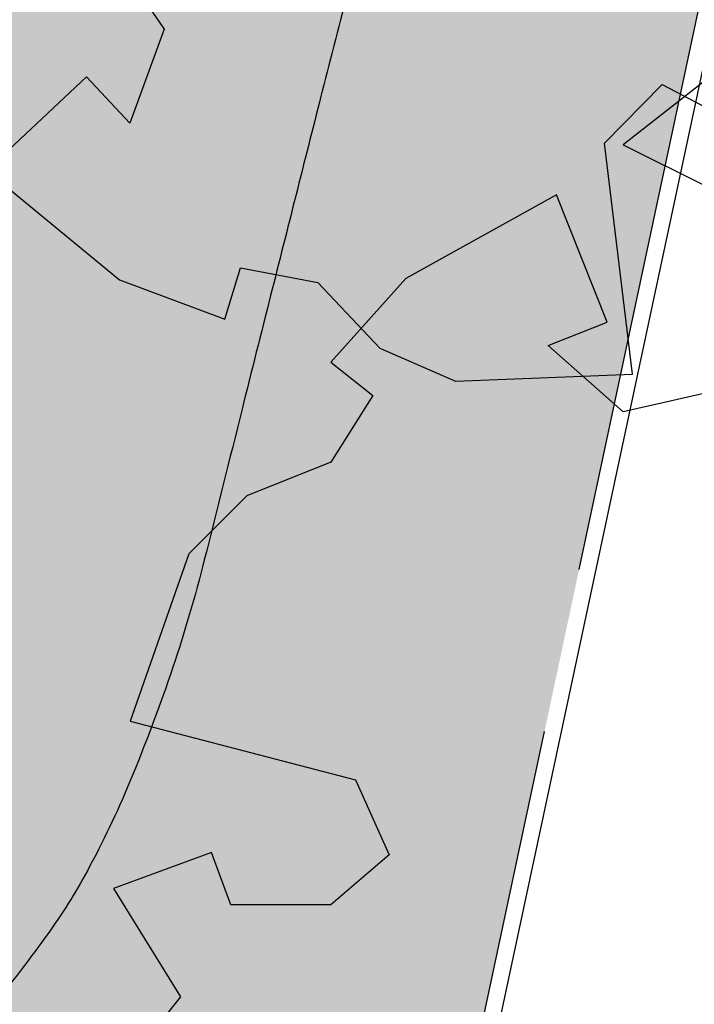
# Model space of a CAD drawing. Header units: metres. Extents: x 174282 to 175177, y 462028 to 462851.
# Tile 53 of 636: x 174580.14 to 174584.21, y 462412.55 to 462418.49. Entities that reach past the tile are written whole.
import ezdxf

# ---------------------------------------------------------------- set-up
doc = ezdxf.new("R2010")
doc.units = ezdxf.units.M
doc.linetypes.add('VH-OPSLUITBAND_100X200', pattern=[16, 8, -2, 4, -2])
doc.layers.add('N-WE-GR-BOOM-1E-GROOTTE-S', color=7, linetype='Continuous', lineweight=25, true_color=0x00cc00)
doc.layers.add('N-WE-GR-GRAS_BERM-NECTAR-ONDER-MAAIMES-V', color=7, linetype='Continuous', lineweight=25, true_color=0xc4ff8a)
for name, color, linetype, lineweight in [('N-WE-KL-TRACE_WENSTRACE-A', 1, 'Continuous', 20), ('N-WE-VH-KANTOPSLUITING_ACHTERKANTBAND-G', 50, 'Continuous', 25), ('N-WE-VH-KANTOPSLUITING_OPSLUITBAND_100X200-G', 152, 'VH-OPSLUITBAND_100X200', 25), ('N-WE-WH-RETENTIE_WADI_INSTEEK-G', 7, 'Continuous', 25), ('N-WE-WH-RETENTIE_WADI_TALUD-V', 93, 'Continuous', 18)]:
    doc.layers.add(name, color=color, linetype=linetype, lineweight=lineweight)

# ---------------------------------------------------------------- blocks, each defined once
blk = doc.blocks.new('SGR-BOOM_1EGROOTTE')
at = {"linetype": 'Continuous', "flags": 128}
for points in [[(167863.4547091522, 467740.4136069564), (167862.7483789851, 467739.8599651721), (167863.2527089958, 467739.6086635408)], [(167863.403919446, 467738.3979932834), (167862.7484864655, 467738.2484625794), (167862.2950706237, 467738.6492545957), (167862.6511367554, 467738.7906272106), (167862.3459340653, 467739.5593216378), (167861.437546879, 467739.0533050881), (167860.9841914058, 467738.5489616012), (167861.2371828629, 467738.3469246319), (167860.9842317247, 467737.9444427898), (167860.478289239, 467737.7423552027), (167860.1267718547, 467737.3907909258), (167859.7736556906, 467736.3804981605), (167861.1338465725, 467736.027405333), (167861.3359306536, 467735.5740297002), (167860.9844099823, 467735.2717468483), (167860.3798911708, 467735.2717065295), (167860.2645594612, 467735.587631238), (167859.6735173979, 467735.3718649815), (167860.077668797, 467734.7164489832), (167859.8756317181, 467734.4651002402)]]:
    blk.add_lwpolyline(points, dxfattribs=at)

msp = doc.modelspace()

# ---------------------------------------------------------------- hatches: boundary and pattern name
at = {"layer": 'N-WE-GR-GRAS_BERM-NECTAR-ONDER-MAAIMES-V'}
h = msp.add_hatch(color=256, dxfattribs=at)
h.dxf.hatch_style = 1
edge = h.paths.add_edge_path()
edge.add_arc((174545.2341513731, 462437.9265072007), 0.500000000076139, 51.14190794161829, 133.9449492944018)
edge.add_line((174544.8871679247, 462438.2865106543), (174544.0943693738, 462437.5223847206))
edge.add_arc((174545.4823031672, 462436.0823709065), 1.999999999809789, 133.9449492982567, 195.3995304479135)
edge.add_line((174543.5541080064, 462435.5512744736), (174547.1538084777, 462422.4822259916))
edge.add_arc((174547.4430377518, 462422.5618904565), 0.2999999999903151, 195.3995304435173, 354.1133359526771)
edge.add_line((174547.7414557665, 462422.5311221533), (174549.0201430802, 462434.9329542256))
edge.add_arc((174548.0254163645, 462435.0355152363), 0.9999999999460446, 354.1133359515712, 411.1419079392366)
edge.add_line((174548.6528100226, 462435.8142174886), (174545.5478482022, 462438.3158583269))
edge = h.paths.add_edge_path()
edge.add_line((174551.2491636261, 462414.5660556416), (174552.6818988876, 462424.0298688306))
edge.add_arc((174553.0770620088, 462424.0061910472), 0.3958718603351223, -2.927757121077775, 176.5709933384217, ccw=False)
edge.add_arc((174582.2729586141, 462423.7452152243), 28.80154773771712, 179.5210513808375, 198.3396188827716)
edge.add_arc((174555.4106991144, 462414.8346276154), 0.5000000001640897, 197.6724414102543, 229.4695487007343)
edge.add_line((174555.0857730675, 462414.454597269), (174557.5842287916, 462412.3178394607))
edge.add_arc((174557.3892427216, 462412.0898472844), 0.2999999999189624, -99.81814854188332, 49.461898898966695, ccw=False)
edge.add_line((174557.3380862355, 462411.794241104), (174552.484996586, 462412.6340984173))
edge.add_arc((174552.5361530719, 462412.9297045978), 0.2999999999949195, 211.8943372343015, 260.1818514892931, ccw=False)
edge.add_line((174552.2814458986, 462412.7711982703), (174551.2910765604, 462414.362643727))
edge.add_arc((174551.5457837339, 462414.5211500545), 0.3000000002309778, 171.3913108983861, 211.8943372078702, ccw=False)
edge = h.paths.add_edge_path()
edge.add_line((174550.587132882, 462443.1481733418), (174543.4870626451, 462451.9505753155))
edge.add_arc((174547.3788342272, 462455.0897016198), 5.000000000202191, 174.0650632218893, 218.8898558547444, ccw=False)
edge.add_line((174542.4056344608, 462455.606696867), (174542.8085580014, 462459.4825917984))
edge.add_arc((174537.835358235, 462459.9995870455), 5.000000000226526, 354.0650632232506, 416.3154965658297)
edge.add_line((174540.608455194, 462464.1601078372), (174532.8104813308, 462469.3576633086))
edge.add_arc((174532.9768671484, 462469.607294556), 0.2999999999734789, 79.1407004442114, 236.3154965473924, ccw=False)
edge.add_line((174533.0333865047, 462469.901922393), (174537.5634276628, 462469.0329107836))
edge.add_arc((174536.9982340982, 462466.0866324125), 3.000000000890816, 53.14618701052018, 79.14070041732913, ccw=False)
edge.add_arc((174552.7099352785, 462487.0478239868), 23.1959749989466, 233.1461870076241, 251.2106878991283)
edge.add_arc((174544.5945863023, 462463.1945586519), 1.999999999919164, 12.98445058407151, 71.21068790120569, ccw=False)
edge.add_line((174546.5434484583, 462463.6439318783), (174551.2006077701, 462443.4465524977))
edge.add_arc((174550.8595568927, 462443.3679121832), 0.3500000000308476, -141.1101441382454, 12.984450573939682, ccw=False)
edge = h.paths.add_edge_path()
edge.add_line((174541.4398579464, 462443.2272566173), (174540.0966823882, 462443.9203468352))
edge.add_arc((174539.6381239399, 462443.0316825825), 1.000000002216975, 62.7058742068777, 79.40120678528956)
edge.add_line((174539.822054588, 462444.0146218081), (174525.6986390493, 462440.1245095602))
edge.add_line((174525.6986390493, 462440.1245095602), (174525.8742157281, 462439.4870620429))
edge.add_arc((174525.7489984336, 462439.2144439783), 0.2999999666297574, 58.35302477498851, 65.33001856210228, ccw=False)
edge.add_arc((174523.275237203, 462435.2181318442), 5.00000000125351, 36.67378437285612, 58.24869546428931, ccw=False)
edge.add_line((174527.2854822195, 462438.2044230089), (174529.8413330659, 462434.7722076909))
edge.add_line((174529.8413330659, 462434.7722076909), (174532.414519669, 462419.3782981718))
edge.add_arc((174537.3460972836, 462420.2026416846), 4.999999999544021, 189.4896072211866, 222.3143868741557)
edge.add_line((174533.6487868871, 462416.8366506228), (174536.041586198, 462414.2083246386))
edge.add_arc((174536.1894786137, 462414.3429642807), 0.1999999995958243, 222.3143868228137, 279.2963053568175)
edge.add_line((174536.2217866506, 462414.1455910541), (174537.7011983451, 462414.3877560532))
edge.add_line((174537.7011983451, 462414.3877560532), (174545.7373044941, 462416.6011976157))
edge.add_line((174545.7373044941, 462416.6011976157), (174547.4304322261, 462418.0853446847))
edge.add_arc((174547.6941016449, 462417.7845483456), 0.3999999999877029, -13.743846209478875, 131.2368732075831, ccw=False)
edge.add_line((174548.0826486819, 462417.6895157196), (174547.9666485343, 462417.2152416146))
edge.add_line((174547.9666485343, 462417.2152416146), (174548.5595503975, 462417.3785487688))
edge.add_line((174548.5595503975, 462417.3785487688), (174541.4398579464, 462443.2272566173))
edge = h.paths.add_edge_path()
edge.add_line((174539.4098330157, 462461.6532551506), (174540.1268034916, 462449.4887377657))
edge.add_arc((174540.0761624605, 462448.9913088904), 0.5000000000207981, 46.47371317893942, 84.18699790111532, ccw=False)
edge.add_line((174540.4205061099, 462449.3538381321), (174544.7310807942, 462445.2594952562))
edge.add_arc((174543.0093625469, 462443.4468490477), 2.500000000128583, -6.62442071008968, 46.47371317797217, ccw=False)
edge.add_line((174545.4926717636, 462443.1584477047), (174545.3544786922, 462441.9685221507))
edge.add_arc((174544.8578168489, 462442.0262024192), 0.4999999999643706, 242.7058741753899, 353.3755792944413, ccw=False)
edge.add_line((174544.628537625, 462441.581870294), (174540.0966823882, 462443.9203468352))
edge.add_arc((174539.6381239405, 462443.0316825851), 0.9999999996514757, 62.70587417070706, 104.6029055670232)
edge.add_line((174539.3860055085, 462443.9993789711), (174531.1437995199, 462441.8519987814))
edge.add_arc((174530.891681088, 462442.8196951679), 1.000000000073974, 241.1234153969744, 284.60290555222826, ccw=False)
edge.add_line((174530.4087565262, 462441.9440332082), (174523.0662348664, 462445.9934086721))
edge.add_line((174523.0662348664, 462445.9934086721), (174528.3611719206, 462426.7253957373))
edge.add_line((174528.3611719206, 462426.7253957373), (174527.3130961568, 462431.8352129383))
edge.add_line((174527.3130961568, 462431.8352129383), (174525.458224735, 462439.1406153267))
edge.add_arc((174525.7489984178, 462439.2144439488), 0.3000000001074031, 58.43193761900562, 194.2465781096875, ccw=False)
edge.add_arc((174523.27523886, 462435.2181296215), 4.999999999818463, 36.67381614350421, 58.253459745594, ccw=False)
edge.add_line((174527.2854822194, 462438.204423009), (174529.8413330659, 462434.772207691))
edge.add_line((174529.8413330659, 462434.772207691), (174532.414519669, 462419.3782981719))
edge.add_arc((174537.3460972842, 462420.2026416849), 5.000000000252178, 189.4896072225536, 222.3143868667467)
edge.add_line((174533.6487868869, 462416.8366506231), (174536.041586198, 462414.2083246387))
edge.add_arc((174536.1894786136, 462414.3429642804), 0.1999999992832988, 222.3143867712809, 279.2963054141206)
edge.add_line((174536.2217866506, 462414.1455910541), (174544.4776123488, 462415.4969877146))
edge.add_line((174544.4776123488, 462415.4969877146), (174547.4304322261, 462418.0853446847))
edge.add_arc((174547.6941016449, 462417.7845483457), 0.3999999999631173, -13.743846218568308, 131.236873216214, ccw=False)
edge.add_line((174548.0826486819, 462417.6895157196), (174547.1767442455, 462413.9856668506))
edge.add_arc((174543.2912738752, 462414.9359931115), 4.000000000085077, 301.2731890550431, 346.25615378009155, ccw=False)
edge.add_line((174545.3677507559, 462411.5171857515), (174538.2111207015, 462407.1704720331))
edge.add_arc((174536.1346438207, 462410.589279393), 4.000000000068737, 231.7596892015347, 301.2731890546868, ccw=False)
edge.add_line((174533.6587992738, 462407.4475929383), (174535.183343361, 462401.8998527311))
edge.add_line((174535.183343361, 462401.8998527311), (174552.1531450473, 462406.5071715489))
edge.add_arc((174567.2452533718, 462350.9195086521), 57.60000000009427, 84.2953656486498, 105.1897044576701, ccw=False)
edge.add_line((174572.9707068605, 462408.2342465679), (174581.8471720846, 462407.3475324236))
edge.add_line((174581.8471720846, 462407.3475324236), (174588.2739796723, 462437.4740116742))
edge.add_line((174588.2739796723, 462437.4740116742), (174584.7334994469, 462438.1327567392))
edge.add_arc((174494.4252776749, 462426.4793014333), 91.0570037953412, 7.222825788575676, 7.352867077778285, ccw=False)
edge.add_arc((174285.7075657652, 462400.0276412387), 301.4442030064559, 7.0862782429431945, 7.222825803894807, ccw=False)
edge.add_arc((174579.863561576, 462436.6022445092), 5.023136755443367, 5.007509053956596, 7.006190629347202, ccw=False)
edge.add_arc((174139.7178435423, 462397.4088790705), 446.9104171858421, 4.963180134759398, 5.087647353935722, ccw=False)
edge.add_arc((174495.8618035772, 462428.3368312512), 89.42606998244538, 4.180695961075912, 4.963180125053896, ccw=False)
edge.add_arc((174594.3557659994, 462435.5364131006), 9.330674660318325, 184.1806959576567, 186.8977991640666)
edge.add_arc((174125.3297879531, 462379.0162685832), 463.088520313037, 6.772055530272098, 6.870782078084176, ccw=False)
edge.add_arc((174222.3419163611, 462390.3627618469), 365.4152980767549, 6.746923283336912, 6.799072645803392, ccw=False)
edge.add_arc((173850.0782839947, 462346.3227277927), 740.274920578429, 6.710288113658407, 6.746923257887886, ccw=False)
edge.add_arc((174580.8541123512, 462432.3021904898), 4.458517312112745, 0.6286160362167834, 6.710288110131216, ccw=False)
edge.add_arc((174579.4262275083, 462432.2865239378), 5.886488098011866, -4.663636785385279, 0.6286160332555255, ccw=False)
edge.add_arc((174577.5969140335, 462432.435752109), 7.721878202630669, 351.31915493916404, 355.3363632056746, ccw=False)
edge.add_arc((174579.6455379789, 462432.1229694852), 5.649514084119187, 346.6222375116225, 351.3191549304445, ccw=False)
edge.add_arc((123232.9284058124, 474643.578768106), 52784.48062062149, 346.6214618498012, 346.62223751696, ccw=False)
edge.add_arc((157323.1515707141, 466535.6350160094), 17743.33241854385, 346.6200695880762, 346.6214620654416, ccw=False)
edge.add_line((174584.8766336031, 462429.7011188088), (174584.5873511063, 462428.4849485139))
edge.add_arc((176532.6255951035, 461965.1309514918), 2002.386058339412, 166.6204355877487, 166.6631776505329)
edge.add_arc((168218.8743555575, 463937.8011602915), 6542.19633656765, 346.63526553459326, 346.6483477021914, ccw=False)
edge.add_arc((173981.19539988, 462568.77010176), 619.4782226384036, 346.60817536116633, 346.6352655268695, ccw=False)
edge.add_arc((174190.4281524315, 462518.9553771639), 404.3971878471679, 346.5746420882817, 346.6081753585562, ccw=False)
edge.add_arc((174567.033430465, 462429.0591884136), 17.21136657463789, 346.1002660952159, 346.5746420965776, ccw=False)
edge.add_arc((174496.9775801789, 462446.3959132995), 89.38050256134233, 345.8921008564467, 346.10026611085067, ccw=False)
edge.add_arc((174446.8588524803, 462458.9922134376), 141.0579022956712, 345.56095787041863, 345.8921008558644, ccw=False)
edge.add_arc((173585.3563143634, 462680.8143188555), 1030.659874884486, 345.4384521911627, 345.5609578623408, ccw=False)
edge.add_arc((160080.1993449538, 466188.9673971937), 14984.02516034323, 345.4359098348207, 345.43845219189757, ccw=False)
edge.add_arc((166389.855084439, 464549.6473546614), 8464.889807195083, 345.4325346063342, 345.4359098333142, ccw=False)
edge.add_arc((173184.7645347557, 462783.8255942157), 1444.282929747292, 345.38128449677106, 345.4325345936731, ccw=False)
edge.add_arc((174796.5447620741, 462362.8608925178), 221.5648215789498, 165.2398709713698, 165.5778528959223)
edge.add_arc((185568.6729475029, 459644.9069982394), 11331.28888895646, 165.8339578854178, 165.8403118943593)
edge.add_arc((174843.8199463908, 462350.6845570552), 270.380061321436, 165.8403119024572, 165.9901149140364)
edge.add_arc((174118.3929486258, 462531.6867637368), 477.2870624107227, 345.87736448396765, 345.9901148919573, ccw=False)
edge.add_arc((174572.8220034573, 462417.3512001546), 8.695142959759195, 341.42941602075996, 345.8773644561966, ccw=False)
edge.add_arc((174571.1127442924, 462417.9254526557), 10.49828821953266, 337.3816059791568, 341.4294160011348, ccw=False)
edge.add_arc((174575.4026073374, 462416.1381389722), 5.850986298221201, 331.58830084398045, 337.38160596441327, ccw=False)
edge.add_arc((174577.4578097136, 462415.0263527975), 3.514337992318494, 322.37020783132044, 331.58830084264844, ccw=False)
edge.add_arc((174576.0723104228, 462415.8554088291), 5.121302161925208, 321.0209260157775, 324.4889427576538, ccw=False)
edge.add_arc((174573.354024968, 462418.0549896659), 8.618048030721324, 318.80818228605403, 321.0209259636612, ccw=False)
edge.add_arc((174530.7646018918, 462455.3284692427), 65.21461363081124, 318.0038422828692, 318.80818221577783, ccw=False)
edge.add_arc((174569.2046773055, 462420.7215373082), 13.49151303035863, 315.3580223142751, 318.0038422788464, ccw=False)
edge.add_arc((174560.471251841, 462429.3464945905), 25.76598281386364, 313.4435512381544, 315.35802230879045, ccw=False)
edge.add_arc((174575.4457815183, 462413.5354646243), 3.989270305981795, 304.03003057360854, 313.44355122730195, ccw=False)
edge.add_arc((174574.5625599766, 462414.8434151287), 5.567501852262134, 296.0642217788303, 304.030030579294, ccw=False)
edge.add_arc((174575.1174929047, 462413.7088633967), 4.304506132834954, 286.1543949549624, 296.0642217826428, ccw=False)
edge.add_arc((174574.1765331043, 462416.9573170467), 7.686496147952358, 278.74257405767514, 286.1543949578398, ccw=False)
edge.add_arc((174572.9511915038, 462424.9253577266), 15.74820405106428, 274.58724143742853, 278.7425740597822, ccw=False)
edge.add_arc((174573.8153613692, 462414.1547348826), 4.942968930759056, 267.16669716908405, 274.58724142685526, ccw=False)
edge.add_arc((174574.4518685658, 462427.0158537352), 17.81982877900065, 264.9244824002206, 267.16669716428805, ccw=False)
edge.add_arc((174573.3119835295, 462414.1817583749), 4.935212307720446, 260.66312029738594, 264.9244824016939, ccw=False)
edge.add_arc((174574.5894329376, 462421.9513151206), 12.8090861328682, 257.493590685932, 260.6631203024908, ccw=False)
edge.add_arc((174569.1434365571, 462397.3990108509), 12.33996000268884, 77.49359068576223, 80.72282114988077)
edge.add_arc((174561.8523624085, 462352.7636040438), 57.56693539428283, 80.72282115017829, 81.78133052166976)
edge.add_arc((174566.6095240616, 462385.699993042), 24.28876977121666, 81.78133052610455, 83.41095261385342)
edge.add_arc((174565.7447659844, 462378.2135734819), 31.82496804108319, 83.41095260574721, 84.8089557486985)
edge.add_arc((174567.1182063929, 462393.3313227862), 16.64495873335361, 84.80895573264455, 86.74208400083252)
edge.add_arc((174566.852162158, 462388.657543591), 21.32630378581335, 86.74208399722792, 88.94698017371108)
edge.add_arc((174567.6199072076, 462430.4265557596), 20.44976364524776, 266.69531885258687, 268.9469801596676, ccw=False)
edge.add_arc((174569.813499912, 462468.4163639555), 58.50284992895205, 266.25615973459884, 266.69531886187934, ccw=False)
edge.add_arc((174556.3791782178, 462263.1100247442), 147.2425605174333, 86.25615975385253, 86.53297680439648)
edge.add_arc((174564.2445603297, 462392.9340857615), 17.18045591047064, 86.53297681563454, 88.35531424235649)
edge.add_arc((174565.1977252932, 462426.1302924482), 16.0294321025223, 266.468676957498, 268.35531421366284, ccw=False)
edge.add_arc((174564.3244577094, 462411.979455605), 1.851675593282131, 254.6147470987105, 266.468676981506, ccw=False)
edge.add_arc((174565.4578119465, 462416.0982126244), 6.123519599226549, 248.1044160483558, 254.6147471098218, ccw=False)
edge.add_arc((174565.1311135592, 462415.285343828), 5.247455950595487, 242.2302762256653, 248.1044160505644, ccw=False)
edge.add_arc((174563.893572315, 462412.9351285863), 2.591327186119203, 233.8674528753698, 242.2302762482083, ccw=False)
edge.add_arc((174565.8514585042, 462415.6168594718), 5.911718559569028, 228.6153345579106, 233.8674528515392, ccw=False)
edge.add_arc((174574.0576269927, 462424.9299540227), 18.32441090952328, 225.6328834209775, 228.6153345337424, ccw=False)
edge.add_arc((174581.0696702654, 462432.098642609), 28.35231432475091, 223.8805823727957, 225.6328834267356, ccw=False)
edge.add_arc((174565.4395551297, 462417.067645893), 6.667495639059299, 220.2666782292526, 223.8805823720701, ccw=False)
edge.add_arc((174565.2223445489, 462416.8836549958), 6.38283252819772, 214.6373275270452, 220.2666782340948, ccw=False)
edge.add_arc((174566.3889744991, 462417.6895813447), 7.800768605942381, 209.5456070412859, 214.6373275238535, ccw=False)
edge.add_arc((174573.677137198, 462421.8206871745), 16.17831901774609, 207.4325088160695, 209.5456070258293, ccw=False)
edge.add_arc((174563.5224307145, 462416.54967542), 4.737094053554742, 203.5268905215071, 207.4325087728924, ccw=False)
edge.add_arc((174576.6667311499, 462422.2723167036), 19.07310665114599, 201.9398052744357, 203.5268904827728, ccw=False)
edge.add_arc((174574.02641903, 462421.2087867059), 16.22664496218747, 200.2191274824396, 201.9398052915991, ccw=False)
edge.add_arc((174597.2235384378, 462429.7524583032), 40.9470954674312, 199.2940358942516, 200.2191275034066, ccw=False)
edge.add_arc((174592.3775306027, 462428.055976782), 35.81271707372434, 198.3048523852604, 199.2940359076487, ccw=False)
edge.add_arc((174591.5459683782, 462427.7808857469), 34.93683419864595, 196.9527348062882, 198.3048523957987, ccw=False)
edge.add_arc((174615.7884566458, 462435.1706959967), 60.2806210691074, 195.9233847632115, 196.9527348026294, ccw=False)
edge.add_arc((174596.6157401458, 462429.700742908), 40.34288185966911, 194.5271557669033, 195.9233847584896, ccw=False)
edge.add_arc((174583.1683447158, 462426.216209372), 26.4513586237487, 192.8028206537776, 194.5271557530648, ccw=False)
edge.add_arc((174573.3826115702, 462423.9924387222), 16.41613420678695, 191.1213217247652, 192.8028206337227, ccw=False)
edge.add_arc((174600.2572203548, 462429.2754140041), 43.80508134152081, 190.0919790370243, 191.1213217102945, ccw=False)
edge.add_arc((174586.4585521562, 462426.8194897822), 29.78956109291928, 187.8036606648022, 190.091979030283, ccw=False)
edge.add_arc((174584.4674667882, 462426.546615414), 27.77986425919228, 185.434003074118, 187.8036606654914, ccw=False)
edge.add_arc((174571.908210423, 462425.3518956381), 15.16391103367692, 183.6950887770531, 185.4340030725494, ccw=False)
edge.add_line((174556.7758229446, 462424.3746305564), (174556.7632060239, 462424.5949018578))
edge.add_arc((174558.7607123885, 462424.6947433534), 2.000000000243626, 105.66227903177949, 182.8614374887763, ccw=False)
edge.add_line((174558.2207791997, 462426.6204827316), (174559.4645162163, 462426.9691980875))
edge.add_line((174559.4645162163, 462426.9691980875), (174548.1803850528, 462467.6780261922))
edge.add_arc((174546.5194067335, 462474.7216052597), 7.23677103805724, 273.9861779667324, 283.26877011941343, ccw=False)
edge.add_arc((174546.8837696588, 462469.5302860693), 2.032683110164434, 256.50449422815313, 273.91281581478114, ccw=False)
edge.add_arc((174551.3422598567, 462488.107996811), 21.13790415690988, 252.26386427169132, 256.5047113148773, ccw=False)
edge.add_arc((174546.7315134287, 462473.6803549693), 5.991426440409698, 244.332162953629, 252.2298939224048, ccw=False)
edge.add_arc((174559.7256786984, 462500.7192156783), 35.99056508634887, 241.7750086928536, 244.3322645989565, ccw=False)
edge.add_arc((174548.6340212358, 462480.0550096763), 12.53775555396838, 237.44734885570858, 241.775008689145, ccw=False)
edge.add_arc((174562.9537480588, 462502.4820338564), 39.14651327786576, 235.35183832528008, 237.4434672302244, ccw=False)
edge.add_arc((174551.6985307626, 462486.1913166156), 19.34582211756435, 232.3974097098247, 235.34399805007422, ccw=False)
edge.add_arc((174546.1906756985, 462479.0398959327), 10.31923443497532, 227.0657939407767, 232.39743023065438, ccw=False)
edge.add_arc((174534.9006383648, 462466.9108253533), 6.251200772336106, 47.02883357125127, 53.93598719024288)
edge.add_arc((174532.9651632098, 462464.2545384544), 9.537828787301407, 53.93097660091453, 57.25619985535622)
edge.add_arc((174526.2621047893, 462453.8401820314), 21.92289241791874, 57.24320327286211, 59.4173852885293)
edge.add_arc((174532.4532765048, 462464.3161252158), 9.754244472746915, 59.41741513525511, 62.84456441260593)
edge.add_arc((174533.585856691, 462466.5241104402), 7.272725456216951, 62.84456447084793, 66.76532983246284)
edge.add_arc((174535.4414839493, 462470.8564236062), 2.559738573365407, 66.67671364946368, 77.3226329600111)
edge.add_arc((174533.101054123, 462460.4525652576), 13.22359717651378, 77.32205318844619, 81.94015511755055)
edge.add_arc((174533.8375306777, 462465.6534463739), 7.970830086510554, 81.94015511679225, 87.8531325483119)
edge.add_arc((174534.0238560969, 462470.6237874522), 2.996997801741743, 87.85313254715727, 97.50331431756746)
edge.add_arc((174534.0865323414, 462470.1479268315), 3.476968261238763, 97.5033143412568, 109.5776031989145)
edge.add_arc((174536.7138045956, 462462.7605525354), 11.31762247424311, 109.5776031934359, 116.2614530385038)
edge.add_arc((174549.2552226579, 462437.3418827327), 39.66186248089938, 116.2614530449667, 118.0612925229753)
edge.add_arc((174532.3446415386, 462469.0557775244), 3.721095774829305, 118.0006679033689, 123.9801922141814)
edge.add_arc((174543.9328041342, 462451.8539645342), 24.46206679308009, 123.9686235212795, 126.3549404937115)
edge.add_arc((174507.5562676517, 462501.2883644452), 36.9139247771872, 304.40940450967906, 306.34284983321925, ccw=False)
edge.add_arc((174488.2469933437, 462529.4788880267), 71.0834096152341, 303.92031807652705, 304.40941956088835, ccw=False)
edge.add_arc((174439.580984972, 462601.8461009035), 158.2923189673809, 303.5913480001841, 303.92031807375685, ccw=False)
edge.add_arc((174521.3658622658, 462478.7152859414), 10.47498710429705, 297.79061915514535, 303.5742259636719, ccw=False)
edge.add_arc((174522.040215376, 462477.4390000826), 9.031499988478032, 291.6662166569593, 297.78101691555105, ccw=False)
edge.add_arc((174524.2694551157, 462471.8275314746), 2.993446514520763, 279.7971504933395, 291.6662711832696, ccw=False)
edge.add_arc((174524.2250063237, 462472.0856981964), 3.255411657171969, 268.4020308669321, 279.79487638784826, ccw=False)
edge.add_arc((174524.3197733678, 462475.3994336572), 6.570501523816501, 260.8196469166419, 268.3817767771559, ccw=False)
edge.add_arc((174523.9250343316, 462472.9500653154), 4.089529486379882, 251.31251916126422, 260.80429201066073, ccw=False)
edge.add_arc((174560.4866038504, 462581.04454776), 118.1998511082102, 250.9794269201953, 251.31255197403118, ccw=False)
edge.add_arc((174484.4311953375, 462360.4209803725), 115.1650641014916, 70.97942692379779, 71.31691919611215)
edge.add_arc((174425.2632513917, 462185.4466975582), 299.8725226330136, 71.31691922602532, 71.51058172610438)
edge.add_arc((174516.2313746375, 462457.5072598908), 13.0064419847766, 71.48467936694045, 72.42747068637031)
edge.add_arc((174519.6313844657, 462468.2564976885), 1.732309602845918, 72.29574057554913, 83.8955300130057)
edge.add_arc((174515.6811389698, 462431.4218781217), 38.77814112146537, 83.87958427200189, 86.29119041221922)
edge.add_arc((174512.832015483, 462387.468457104), 82.82380746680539, 86.29119261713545, 87.2024648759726)
edge.add_line((174516.8743805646, 462470.1935582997), (174516.6323216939, 462469.4060991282))
edge.add_line((174516.6323216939, 462469.4060991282), (174520.689550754, 462454.6420441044))
edge.add_line((174520.689550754, 462454.6420441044), (174517.5841720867, 462468.3159877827))
edge.add_arc((174518.071756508, 462468.4267191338), 0.5000000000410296, 53.62289945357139, 192.7949590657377, ccw=False)
edge.add_line((174518.3683050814, 462468.8292845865), (174522.4241094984, 462465.8415890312))
edge.add_arc((174520.3482694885, 462463.0236308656), 3.499999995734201, 30.714143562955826, 53.622899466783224, ccw=False)
edge.add_line((174523.3573112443, 462464.8112739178), (174523.5928044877, 462464.4148810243))
edge.add_line((174523.5928044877, 462464.4148810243), (174539.4098330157, 462461.6532551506))
at = {"layer": 'N-WE-KL-TRACE_WENSTRACE-A'}
h = msp.add_hatch(dxfattribs=at)
h.set_pattern_fill('AKL-WENSTRACE', color=256, scale=5, pattern_type=2)
h.set_pattern_definition([(45, (7036.025870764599, -5459.313215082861), (-0.4419417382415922, 0.4419417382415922), [])])
edge = h.paths.add_edge_path()
edge.add_arc((174871.640041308, 462346.1759887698), 277.7267564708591, 167.4909955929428, 170.0783668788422)
edge.add_line((174598.0668715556, 462394.0285963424), (174597.8977231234, 462393.0405319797))
edge.add_arc((174837.8543264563, 462352.4704602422), 243.362080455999, 170.4036096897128, 170.6915752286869)
edge.add_line((174597.6968516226, 462391.8340155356), (174598.7008328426, 462391.7765815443))
edge.add_arc((174850.6854382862, 462350.1896270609), 255.3932578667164, 167.5467652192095, 170.6285132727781, ccw=False)
edge.add_line((174601.3009857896, 462405.263314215), (174631.1794015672, 462402.8880249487))
edge.add_line((174631.1794015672, 462402.8880249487), (174631.1794015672, 462418.5060067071))
edge.add_line((174631.1794015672, 462418.5060067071), (174648.2794015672, 462418.5060067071))
edge.add_line((174648.2794015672, 462418.5060067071), (174648.2794015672, 462426.8823444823))
edge.add_line((174648.2794015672, 462426.8823444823), (174677.4794015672, 462426.8823444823))
edge.add_line((174677.4794015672, 462426.8823444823), (174677.4794015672, 462440.7908352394))
edge.add_line((174677.4794015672, 462440.7908352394), (174695.6675709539, 462440.7908352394))
edge.add_line((174695.6675709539, 462440.7908352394), (174695.6675708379, 462428.3020516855))
edge.add_line((174695.6675708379, 462428.3020516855), (174696.6675708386, 462428.3819349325))
edge.add_line((174696.6675708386, 462428.3819349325), (174696.6675710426, 462450.3258998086))
edge.add_arc((174666.9675710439, 462450.3259000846), 29.69999999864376, 359.9999994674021, 370.5157417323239)
edge.add_line((174696.1687536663, 462455.7463182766), (174694.6737609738, 462463.8002272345))
edge.add_line((174694.6737609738, 462463.8002272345), (174693.7024938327, 462463.5534103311))
edge.add_line((174693.7024938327, 462463.5534103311), (174695.1855488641, 462455.5638126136))
edge.add_arc((174666.9675710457, 462450.3259000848), 28.69999999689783, -5.329113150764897e-07, 10.515741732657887, ccw=False)
edge.add_line((174695.6675710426, 462450.3258998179), (174695.6675709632, 462441.7908352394))
edge.add_line((174695.6675709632, 462441.7908352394), (174683.5675710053, 462441.7908352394))
edge.add_line((174683.5675710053, 462441.7908352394), (174683.5675710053, 462474.9004003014))
edge.add_line((174683.5675710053, 462474.9004003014), (174632.8224872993, 462474.9003244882))
edge.add_line((174632.8224872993, 462474.9003244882), (174610.4028021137, 462476.682655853))
edge.add_line((174610.4028021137, 462476.682655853), (174610.2317172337, 462475.6931018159))
edge.add_line((174610.2317172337, 462475.6931018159), (174632.7828014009, 462473.900324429))
edge.add_line((174632.7828014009, 462473.900324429), (174682.567570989, 462473.9003988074))
edge.add_line((174682.567570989, 462473.9003988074), (174682.5675710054, 462441.7908352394))
edge.add_line((174682.5675710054, 462441.7908352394), (174676.4794015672, 462441.7908352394))
edge.add_line((174676.4794015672, 462441.7908352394), (174676.4794015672, 462427.8823444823))
edge.add_line((174676.4794015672, 462427.8823444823), (174647.2794015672, 462427.8823444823))
edge.add_line((174647.2794015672, 462427.8823444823), (174647.2794015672, 462419.5060067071))
edge.add_line((174647.2794015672, 462419.5060067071), (174630.1794015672, 462419.5060067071))
edge.add_line((174630.1794015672, 462419.5060067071), (174630.1794015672, 462403.9706784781))
edge.add_line((174630.1794015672, 462403.9706784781), (174602.9529161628, 462406.1351432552))
edge.add_line((174602.9529161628, 462406.1351432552), (174605.0146463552, 462432.069345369))
edge.add_line((174605.0146463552, 462432.069345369), (174607.7423055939, 462444.6928849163))
edge.add_line((174607.7423055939, 462444.6928849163), (174610.2027191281, 462475.6420663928))
edge.add_line((174610.2027191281, 462475.6420663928), (174610.3906909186, 462476.6836186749))
edge.add_line((174610.3906909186, 462476.6836186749), (174610.0917890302, 462494.1507060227))
edge.add_line((174610.0917890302, 462494.1507060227), (174594.573118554, 462493.9402302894))
edge.add_line((174594.573118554, 462493.9402302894), (174593.9422332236, 462530.8076091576))
edge.add_line((174593.9422332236, 462530.8076091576), (174592.9444635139, 462530.6687209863))
edge.add_line((174592.9444635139, 462530.6687209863), (174593.5903141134, 462492.9268087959))
edge.add_line((174593.5903141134, 462492.9268087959), (174609.1089845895, 462493.1372845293))
edge.add_line((174609.1089845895, 462493.1372845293), (174609.3713832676, 462477.8033545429))
edge.add_line((174609.3713832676, 462477.8033545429), (174606.8246991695, 462445.7689882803))
edge.add_line((174606.8246991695, 462445.7689882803), (174581.0353072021, 462447.8192062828))
edge.add_line((174581.0353072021, 462447.8192062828), (174581.09273299, 462446.81148599))
edge.add_line((174581.09273299, 462446.81148599), (174606.7365046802, 462444.7728445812))
edge.add_line((174606.7365046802, 462444.7728445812), (174604.0577947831, 462432.3758413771))
edge.add_line((174604.0577947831, 462432.3758413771), (174601.9778609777, 462406.2126586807))
edge.add_line((174601.9778609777, 462406.2126586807), (174600.5059680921, 462406.3296719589))
at = {"layer": 'N-WE-WH-RETENTIE_WADI_TALUD-V'}
h = msp.add_hatch(color=256, dxfattribs=at)
h.dxf.hatch_style = 1
edge = h.paths.add_edge_path()
edge.add_arc((174125.35555969, 462378.7994308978), 463.0885492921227, 6.799072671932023, 6.880043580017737)
edge.add_arc((174624.4633293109, 462439.021727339), 39.63930022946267, 186.603286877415, 186.8800435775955, ccw=False)
edge.add_arc((174594.3557660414, 462435.536413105), 9.33067470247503, 184.1806959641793, 186.6032868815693, ccw=False)
edge.add_arc((174495.8618033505, 462428.3368312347), 89.42607020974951, 4.18069596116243, 4.963180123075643)
edge.add_arc((174139.7179197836, 462397.4088857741), 446.9103406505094, 4.96318012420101, 5.089469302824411)
edge.add_arc((174579.8635615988, 462436.6022445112), 5.023136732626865, 5.169607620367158, 7.006190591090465)
edge.add_arc((174285.7075618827, 462400.0276407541), 301.4442069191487, 7.08627824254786, 7.222825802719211)
edge.add_arc((174494.4252568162, 462426.4792987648), 91.05702482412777, 7.222825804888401, 7.352867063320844)
edge.add_arc((174609.1112686, 462441.8044392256), 24.65272563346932, 183.3703306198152, 188.5652809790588, ccw=False)
edge.add_arc((174595.2104040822, 462440.798568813), 10.71839917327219, 172.3062984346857, 182.3711612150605, ccw=False)
edge.add_line((174584.5884927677, 462442.2335185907), (174582.8865183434, 462442.5450560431))
edge.add_arc((174595.7141203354, 462440.512088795), 12.98769913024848, 170.9944459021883, 189.0180442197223)
edge.add_arc((177394.1178058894, 462714.496192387), 2824.748807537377, 185.6075957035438, 185.6134789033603)
edge.add_arc((174359.3677997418, 462415.9191418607), 224.6539125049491, 5.504149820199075, 5.688710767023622, ccw=False)
edge.add_arc((170373.3333234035, 462042.4463498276), 4228.145741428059, 5.341119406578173, 5.360765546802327, ccw=False)
edge.add_arc((174278.8129510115, 462407.5738918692), 305.6351622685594, 5.245655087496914, 5.341119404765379, ccw=False)
edge.add_arc((173853.0508550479, 462368.48441031), 733.1879074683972, 5.184018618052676, 5.245655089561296, ccw=False)
edge.add_arc((174565.3100093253, 462433.1047620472), 18.00339091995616, 3.7524780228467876, 5.184018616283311, ccw=False)
edge.add_arc((174521.0043438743, 462430.1988908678), 62.40424765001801, 2.983585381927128, 3.752478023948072, ccw=False)
edge.add_arc((174558.8058484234, 462432.1691244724), 24.55143313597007, 1.0789236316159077, 2.9835853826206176, ccw=False)
edge.add_arc((174566.9387822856, 462432.3222919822), 16.41705710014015, -1.6976177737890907, 1.0789236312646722, ccw=False)
edge.add_arc((174566.4748597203, 462432.3557582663), 16.88177897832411, 357.0271689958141, 358.23549427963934, ccw=False)
edge.add_arc((174574.8412217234, 462431.9212738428), 8.504142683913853, 354.76737442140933, 357.027168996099, ccw=False)
edge.add_arc((174563.9977609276, 462432.9143320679), 19.39298131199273, 353.27097983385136, 354.76737442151, ccw=False)
edge.add_arc((174577.1912786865, 462431.357674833), 6.10794865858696, 349.80234388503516, 353.2709798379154, ccw=False)
edge.add_arc((174569.4390809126, 462432.752187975), 13.98457466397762, 347.51018654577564, 349.80234388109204, ccw=False)
edge.add_arc((174576.0806274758, 462431.2810313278), 7.182042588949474, 343.2811315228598, 347.5101865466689, ccw=False)
edge.add_arc((174567.5052122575, 462433.856857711), 16.13595948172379, 340.4600527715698, 343.28113152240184, ccw=False)
edge.add_arc((174572.2745652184, 462432.164198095), 11.07514687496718, 336.8522233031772, 340.460052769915, ccw=False)
edge.add_arc((174573.8037505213, 462431.510437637), 9.412074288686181, 332.9384941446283, 336.8522233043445, ccw=False)
edge.add_arc((174573.6578508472, 462431.5849746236), 9.575911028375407, 328.60052671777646, 332.9384941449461, ccw=False)
edge.add_arc((174579.4945478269, 462428.0223132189), 2.737812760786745, 320.48280724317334, 328.6005267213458, ccw=False)
edge.add_arc((174566.5340570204, 462438.7126507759), 19.53833772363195, 319.5149153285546, 320.48280724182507, ccw=False)
edge.add_arc((174596.5100020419, 462413.1242676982), 19.8738764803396, 139.5149153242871, 140.4746033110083)
edge.add_arc((174632.3501018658, 462383.5532780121), 66.33844563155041, 140.4746033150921, 140.8245981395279)
edge.add_arc((174587.6344295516, 462419.9905349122), 8.656862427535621, 140.8245981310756, 141.7934756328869)
edge.add_arc((174582.1128693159, 462424.336592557), 1.630067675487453, 141.7934756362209, 148.3923978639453)
edge.add_arc((174591.8976441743, 462418.3151691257), 13.11916507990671, 148.3923978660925, 150.7173416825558)
edge.add_arc((174592.8436521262, 462417.7846706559), 14.20376623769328, 150.7173416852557, 152.7092778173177)
edge.add_arc((174601.9008806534, 462413.1117435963), 24.39541163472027, 152.7092778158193, 154.2291739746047)
edge.add_arc((174593.3981740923, 462417.216772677), 14.95362776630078, 154.2291739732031, 156.7907456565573)
edge.add_arc((174586.7048959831, 462420.0867951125), 7.670977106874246, 156.7907456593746, 160.3674974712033)
edge.add_arc((174584.0769073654, 462421.0242599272), 4.880786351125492, 160.3674974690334, 164.0384015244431)
edge.add_arc((174582.6360811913, 462421.436365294), 3.382183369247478, 164.0384015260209, 168.4485406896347)
edge.add_arc((174583.7042372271, 462421.2180472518), 4.472421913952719, 168.448540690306, 172.4517691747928)
edge.add_arc((174587.103457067, 462420.7676201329), 7.901354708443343, 172.4517691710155, 175.4633368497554)
edge.add_arc((174602.8489997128, 462419.5182806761), 23.69638437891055, 175.4633368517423, 177.6248287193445)
edge.add_arc((174595.2566172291, 462419.8331999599), 16.09747354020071, 177.6248287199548, 180.2474039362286)
edge.add_arc((175048.0507192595, 462421.788383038), 468.8957968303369, 180.2474039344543, 180.3107912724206)
edge.add_arc((174910.4392609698, 462421.0419256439), 331.2823140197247, 180.3107912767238, 180.3862039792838)
edge.add_arc((174700.9326257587, 462419.6297182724), 121.7709192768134, 180.3862039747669, 180.6342237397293)
edge.add_arc((174388.4227220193, 462416.1703134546), 190.7581312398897, 0.4360635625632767, 0.6342237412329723, ccw=False)
edge.add_arc((174571.5259255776, 462417.5638921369), 7.649624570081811, -3.427845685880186, 0.43606356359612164, ccw=False)
edge.add_arc((174550.7388656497, 462418.809009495), 28.4739415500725, 354.5696982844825, 356.5721543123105, ccw=False)
edge.add_arc((174574.0820664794, 462416.5899710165), 5.025505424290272, 349.1995046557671, 354.56969828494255, ccw=False)
edge.add_arc((174570.7055291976, 462417.234110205), 8.462934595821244, 345.0618454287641, 349.1995046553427, ccw=False)
edge.add_arc((174576.1121990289, 462415.791650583), 2.867153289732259, 334.2519830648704, 345.0618454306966, ccw=False)
edge.add_arc((174576.2816707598, 462415.7099143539), 2.679000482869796, 323.0677904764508, 334.2519830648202, ccw=False)
edge.add_arc((174575.9740099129, 462415.9411832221), 3.06389070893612, 314.31427345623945, 323.06779047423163, ccw=False)
edge.add_arc((174571.2595742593, 462420.769837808), 9.812357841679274, 309.42615427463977, 314.31427345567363, ccw=False)
edge.add_arc((174570.6984785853, 462421.452291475), 10.69585733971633, 304.8576136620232, 309.4261542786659, ccw=False)
edge.add_arc((174575.357396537, 462414.7633493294), 2.544325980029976, 295.4826750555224, 304.85761365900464, ccw=False)
edge.add_arc((174575.0770633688, 462415.3515376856), 3.195902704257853, 285.72158017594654, 295.48267505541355, ccw=False)
edge.add_arc((174575.0304441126, 462415.5171514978), 3.367952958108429, 276.2136611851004, 285.7215801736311, ccw=False)
edge.add_arc((174574.4330480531, 462421.0040904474), 8.88731715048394, 272.0448536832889, 276.2136611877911, ccw=False)
edge.add_arc((174574.9582203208, 462406.2952738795), 5.830871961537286, 92.04485368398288, 97.19216793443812)
edge.add_arc((174576.9880397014, 462390.2099162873), 22.04379568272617, 97.19216793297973, 98.82206727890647)
edge.add_arc((174572.2517093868, 462420.727001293), 8.83864758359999, 276.2479225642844, 278.8220672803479, ccw=False)
edge.add_arc((174571.3472290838, 462428.9885199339), 17.14953050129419, 274.95329572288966, 276.247922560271, ccw=False)
edge.add_arc((174570.94832869, 462433.5911810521), 21.7694450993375, 273.8042291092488, 274.95329572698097, ccw=False)
edge.add_arc((174571.6031294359, 462423.7436743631), 11.90019223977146, 271.40476994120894, 273.80422910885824, ccw=False)
edge.add_arc((174571.7793854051, 462416.556234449), 4.710591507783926, 267.59059066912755, 271.4047699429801, ccw=False)
edge.add_arc((174571.8157047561, 462417.4193998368), 5.574520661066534, 263.9138071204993, 267.5905906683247, ccw=False)
edge.add_arc((174569.6497545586, 462397.1057664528), 14.8542590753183, 83.91380711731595, 86.16596986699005)
edge.add_arc((174567.6247856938, 462366.8897955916), 45.13800709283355, 86.16596986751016, 87.15306538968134)
edge.add_arc((174569.744342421, 462409.4068233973), 2.568185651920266, 87.26924623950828, 93.88806058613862)
edge.add_arc((174576.9916034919, 462305.9283738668), 106.3001055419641, 94.00339455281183, 94.49479864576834)
edge.add_arc((174570.8352200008, 462384.243536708), 27.74333760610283, 94.49479864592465, 95.74727268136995)
edge.add_arc((174564.3402793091, 462448.7756646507), 37.11481370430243, 274.6644130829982, 275.7472726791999, ccw=False)
edge.add_arc((174566.8901885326, 462417.5228285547), 5.758126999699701, 267.49027722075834, 274.6644130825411, ccw=False)
edge.add_arc((174566.8849365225, 462417.4030043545), 5.638187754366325, 260.24013638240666, 267.4902772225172, ccw=False)
edge.add_arc((174566.5932848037, 462415.7074402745), 3.917723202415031, 252.346583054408, 260.2401363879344, ccw=False)
edge.add_arc((174566.5463844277, 462415.5600684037), 3.763068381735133, 244.29219201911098, 252.3465830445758, ccw=False)
edge.add_arc((174567.6965111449, 462417.9490220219), 6.414462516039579, 241.0895319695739, 244.2921920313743, ccw=False)
edge.add_arc((174570.4419041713, 462422.9201460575), 12.09330544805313, 238.7571920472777, 241.0895319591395, ccw=False)
edge.add_arc((174567.7364174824, 462418.4603798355), 6.877064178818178, 233.5927448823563, 238.7571920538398, ccw=False)
edge.add_arc((174564.9568156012, 462414.6912188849), 2.193821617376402, 224.4423604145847, 233.5927448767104, ccw=False)
edge.add_arc((174564.7907112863, 462414.5283167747), 1.961167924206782, 211.295483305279, 224.4423604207, ccw=False)
edge.add_arc((174570.846837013, 462418.2098450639), 9.048502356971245, 205.1854400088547, 211.2954833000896, ccw=False)
edge.add_arc((174605.6807584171, 462434.5906334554), 47.54177850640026, 203.9314332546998, 205.1854400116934, ccw=False)
edge.add_arc((174567.5164539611, 462417.6534865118), 5.787963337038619, 200.3369431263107, 203.9314332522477, ccw=False)
edge.add_arc((174593.6619788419, 462427.3441792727), 33.67161441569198, 199.2435923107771, 200.3369431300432, ccw=False)
edge.add_arc((174592.2032084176, 462425.8576923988), 31.81780766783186, 196.0350193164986, 197.5819161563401, ccw=False)
edge.add_arc((174605.8179754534, 462429.7706711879), 45.98372749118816, 194.9210171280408, 196.0350193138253, ccw=False)
edge.add_arc((174741.7745431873, 462465.9993241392), 186.6844865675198, 194.6629929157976, 194.9210171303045, ccw=False)
edge.add_arc((174638.5181077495, 462437.5146118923), 79.59319557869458, 193.2935147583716, 193.6411863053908, ccw=False)
edge.add_arc((174434.8569451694, 462389.3954928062), 129.6753370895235, 13.29351475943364, 13.51974157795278)
edge.add_arc((174253.4724796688, 462345.7828307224), 316.2293202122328, 13.51974157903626, 13.61985555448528)
edge.add_arc((174557.284520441, 462419.3941546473), 3.626724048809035, 13.61985554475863, 14.55470480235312)
edge.add_arc((174558.4534961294, 462419.6976633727), 2.418989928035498, 14.55470480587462, 15.52524295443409)
edge.add_arc((174186.6421638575, 462316.4088252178), 388.310491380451, 15.52524295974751, 15.60184398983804)
edge.add_arc((174509.8179973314, 462406.6523511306), 52.77135311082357, 15.60184398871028, 16.12910933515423)
edge.add_arc((174568.4651641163, 462423.6122689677), 8.278863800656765, 194.7530431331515, 196.1291093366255, ccw=False)
edge.add_arc((174599.6419761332, 462430.3238575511), 40.16312515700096, 192.4792900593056, 192.6855494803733, ccw=False)
edge.add_arc((174574.4827724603, 462424.7557365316), 14.39513142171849, 190.417777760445, 192.4792900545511, ccw=False)
edge.add_arc((174582.6598415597, 462426.2591323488), 22.70925543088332, 188.6984322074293, 190.4177777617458, ccw=False)
edge.add_arc((174687.9444876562, 462436.8665806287), 128.5022038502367, 185.9982323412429, 186.273423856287, ccw=False)
edge.add_arc((174564.1777195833, 462423.8620296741), 4.05409729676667, 180.0077437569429, 185.9982323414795, ccw=False)
edge.add_arc((174569.6874929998, 462423.8627743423), 9.563870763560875, 176.1085172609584, 180.007743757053, ccw=False)
edge.add_line((174560.1456729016, 462424.5118453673), (174557.4274037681, 462434.3183204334))
edge.add_arc((174579.2989713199, 462428.1809994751), 22.71634160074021, 164.3254939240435, 168.6644023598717)
edge.add_arc((174568.7691516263, 462430.2918692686), 11.97702718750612, 168.6644023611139, 174.641196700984)
edge.add_arc((174841.4889232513, 462404.7100899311), 285.8939877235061, 174.6411966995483, 174.8632148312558)
edge.add_arc((174563.0193095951, 462429.7430589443), 6.301471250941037, 174.8632148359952, 176.3586998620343)
edge.add_arc((174593.3326656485, 462427.813966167), 36.67614744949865, 176.3586998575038, 179.8397477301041)
edge.add_arc((174603.8596447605, 462427.7845228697), 47.20316773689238, 179.8397477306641, 182.9080728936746)
edge.add_arc((174630.6461970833, 462429.1452549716), 74.02425975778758, 182.9080728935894, 183.6950887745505)
edge.add_arc((174571.9082103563, 462425.3518956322), 15.16391096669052, 183.695088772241, 185.4340030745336)
edge.add_arc((174584.4674668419, 462426.5466154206), 27.77986431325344, 185.4340030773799, 187.8036606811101)
edge.add_arc((174586.458552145, 462426.8194897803), 29.7895610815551, 187.8036606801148, 190.091979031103)
edge.add_arc((174600.2572198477, 462429.2754139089), 43.80508082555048, 190.0919790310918, 191.121321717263)
edge.add_arc((174573.3826114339, 462423.9924386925), 16.41613406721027, 191.1213217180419, 192.8028206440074)
edge.add_arc((174583.1683442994, 462426.2162092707), 26.45135819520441, 192.8028206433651, 194.5271557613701)
edge.add_arc((174596.6157400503, 462429.7007428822), 40.34288176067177, 194.5271557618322, 195.9233847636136)
edge.add_arc((174615.7884564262, 462435.1706959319), 60.28062084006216, 195.9233847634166, 196.9527348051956)
edge.add_arc((174591.5459682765, 462427.7808857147), 34.93683409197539, 196.952734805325, 198.3048524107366)
edge.add_arc((174592.3775314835, 462428.0559770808), 35.81271800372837, 198.304852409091, 199.2940358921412)
edge.add_arc((174597.2235384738, 462429.7524583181), 40.94709550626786, 199.2940358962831, 200.2191275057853)
edge.add_arc((174574.0264193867, 462421.2087868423), 16.22664534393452, 200.2191274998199, 201.9398052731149)
edge.add_arc((174576.6667310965, 462422.2723166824), 19.07310659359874, 201.9398052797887, 203.5268904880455)
edge.add_arc((174563.5224306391, 462416.5496753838), 4.737093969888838, 203.5268904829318, 207.4325088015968)
edge.add_arc((174573.6771370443, 462421.8206870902), 16.17831884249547, 207.4325088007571, 209.5456070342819)
edge.add_arc((174566.3889744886, 462417.6895813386), 7.800768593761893, 209.5456070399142, 214.6373275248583)
edge.add_arc((174565.2223445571, 462416.8836550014), 6.382832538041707, 214.637327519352, 220.2666782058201)
edge.add_arc((174565.4395551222, 462417.067645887), 6.667495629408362, 220.2666782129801, 223.8805823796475)
edge.add_arc((174581.069670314, 462432.0986426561), 28.35231439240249, 223.880582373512, 225.6328834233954)
edge.add_arc((174574.0576270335, 462424.929954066), 18.32441096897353, 225.6328834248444, 228.6153345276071)
edge.add_arc((174565.8514584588, 462415.6168594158), 5.91171848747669, 228.615334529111, 233.8674528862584)
edge.add_arc((174563.8935723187, 462412.9351285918), 2.591327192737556, 233.8674528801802, 242.2302762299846)
edge.add_arc((174565.1311135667, 462415.2853438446), 5.247455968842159, 242.2302762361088, 248.1044160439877)
edge.add_arc((174565.4578119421, 462416.0982126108), 6.123519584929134, 248.1044160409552, 254.614747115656)
edge.add_arc((174564.3244577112, 462411.979455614), 1.851675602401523, 254.6147471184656, 266.4686769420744)
edge.add_arc((174565.1977252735, 462426.1302920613), 16.02943171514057, 266.4686769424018, 268.3553142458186)
edge.add_arc((174564.2445603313, 462392.9340858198), 17.18045585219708, 86.5329768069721, 88.35531424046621, ccw=False)
edge.add_arc((174556.3791786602, 462263.1100316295), 147.2425536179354, 86.25615975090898, 86.53297681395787, ccw=False)
edge.add_arc((174569.8135001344, 462468.4163675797), 58.50285355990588, 266.2561597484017, 266.6953188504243)
edge.add_arc((174567.6199072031, 462430.4265556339), 20.44976351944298, 266.6953188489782, 268.9469801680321)
edge.add_arc((174566.8521621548, 462388.6575435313), 21.32630384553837, 86.74208401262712, 88.94698016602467, ccw=False)
edge.add_arc((174567.1182063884, 462393.3313227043), 16.64495881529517, 84.80895575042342, 86.74208402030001, ccw=False)
edge.add_arc((174565.7447659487, 462378.2135731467), 31.8249683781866, 83.41095261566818, 84.80895574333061, ccw=False)
edge.add_arc((174566.6095240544, 462385.6999929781), 24.28876983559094, 81.78133053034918, 83.41095262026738, ccw=False)
edge.add_arc((174561.8523625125, 462352.7636047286), 57.566934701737, 80.72282114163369, 81.78133052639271, ccw=False)
edge.add_arc((174569.143436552, 462397.3990108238), 12.33996003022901, 77.49359068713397, 80.72282114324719, ccw=False)
edge.add_arc((174574.5894329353, 462421.95131511), 12.80908612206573, 257.493590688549, 260.6631203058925)
edge.add_arc((174573.3119835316, 462414.1817583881), 4.935212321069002, 260.6631203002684, 264.9244823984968)
edge.add_arc((174574.4518685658, 462427.0158537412), 17.81982878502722, 264.9244824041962, 267.1666971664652)
edge.add_arc((174573.8153613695, 462414.1547348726), 4.942968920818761, 267.1666971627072, 274.5872414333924)
edge.add_arc((174572.951191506, 462424.9253577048), 15.74820402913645, 274.5872414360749, 278.7425740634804)
edge.add_arc((174574.1765331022, 462416.9573170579), 7.686496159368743, 278.742574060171, 286.1543949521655)
edge.add_arc((174575.1174929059, 462413.7088633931), 4.304506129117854, 286.1543949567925, 296.064221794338)
edge.add_arc((174574.5625599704, 462414.8434151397), 5.567501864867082, 296.0642217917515, 304.0300305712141)
edge.add_arc((174575.4457815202, 462413.5354646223), 3.989270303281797, 304.0300305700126, 313.4435512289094)
edge.add_arc((174560.4712519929, 462429.3464944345), 25.76598259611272, 313.4435512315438, 315.3580223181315)
edge.add_arc((174569.2046772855, 462420.721537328), 13.49151305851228, 315.3580223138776, 318.0038422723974)
edge.add_arc((174530.7646027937, 462455.3284684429), 65.21461242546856, 318.0038422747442, 318.808182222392)
edge.add_arc((174573.3540253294, 462418.0549893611), 8.61804755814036, 318.8081822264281, 321.0209260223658)
edge.add_arc((174576.0723104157, 462415.8554088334), 5.121302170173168, 321.0209260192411, 322.8793825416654)
edge.add_arc((174570.8589351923, 462419.8012033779), 11.65954167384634, 322.8793825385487, 324.1110424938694)
edge.add_arc((174577.4578097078, 462415.0263528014), 3.514337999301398, 324.1110424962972, 331.5883008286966)
edge.add_arc((174575.4026073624, 462416.1381389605), 5.850986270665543, 331.5883008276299, 337.3816059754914)
edge.add_arc((174571.1127443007, 462417.9254526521), 10.49828821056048, 337.3816059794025, 341.4294159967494)
edge.add_arc((174572.8220035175, 462417.3512001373), 8.695142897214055, 341.4294159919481, 345.8773644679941)
edge.add_arc((174118.3930604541, 462531.6867357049), 477.2869471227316, 345.8773644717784, 345.9901149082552)
edge.add_arc((174843.8199602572, 462350.6845535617), 270.3800756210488, 165.8403119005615, 165.9901149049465, ccw=False)
edge.add_arc((185568.6444362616, 459644.9141931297), 11331.25948390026, 165.8339578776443, 165.8403119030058, ccw=False)
edge.add_arc((174796.5447580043, 462362.8608935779), 221.5648173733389, 165.2398709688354, 165.577852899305, ccw=False)
edge.add_arc((173184.7650100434, 462783.8254704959), 1444.282438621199, 345.3812844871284, 345.4325346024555)
edge.add_arc((166389.8776155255, 464549.64149987), 8464.866527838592, 345.4325346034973, 345.4359098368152)
edge.add_arc((160080.1775037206, 466188.9730703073), 14984.04772632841, 345.435909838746, 345.4384521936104)
edge.add_arc((173585.3563113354, 462680.8143196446), 1030.659878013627, 345.438452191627, 345.5609578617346)
edge.add_arc((174446.8588591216, 462458.9922117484), 141.0578954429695, 345.5609578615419, 345.8921008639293)
edge.add_arc((174496.9775740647, 462446.3959148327), 89.38050886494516, 345.8921008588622, 346.1002660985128)
edge.add_arc((174567.033429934, 462429.0591885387), 17.21136712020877, 346.1002661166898, 346.5746421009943)
edge.add_arc((174190.4280736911, 462518.9553960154), 404.3972688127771, 346.5746420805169, 346.6081753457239)
edge.add_arc((173981.1957865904, 462568.7700097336), 619.477825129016, 346.6081753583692, 346.635265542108)
edge.add_arc((168218.8727176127, 463937.8015492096), 6542.198020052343, 346.6352655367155, 346.6483477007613)
edge.add_arc((176532.6254181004, 461965.1309935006), 2002.385876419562, 166.62043558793, 166.6631776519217, ccw=False)
edge.add_line((174584.587351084, 462428.4849484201), (174584.8766176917, 462429.7010519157))
edge.add_arc((157323.2024123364, 466535.6229219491), 17743.2801582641, 346.620069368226, 346.6214617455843)
edge.add_arc((123232.3756953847, 474643.7102225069), 52785.04874831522, 346.6214617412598, 346.6222375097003)
edge.add_arc((174579.6455379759, 462432.1229694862), 5.649514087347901, 346.6222375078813, 351.3191549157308)
edge.add_arc((174577.5969140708, 462432.4357521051), 7.721878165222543, 351.3191549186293, 355.3363632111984)
edge.add_arc((174579.4262275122, 462432.2865239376), 5.886488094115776, 355.3363632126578, 360.628616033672)
edge.add_arc((174580.8541123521, 462432.3021904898), 4.458517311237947, 0.6286160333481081, 6.710288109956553)
edge.add_arc((173850.0784541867, 462346.3227479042), 740.2747492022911, 6.710288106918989, 6.746923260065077)
edge.add_arc((174222.3422007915, 462390.3627956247), 365.4150116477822, 6.746923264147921, 6.79907267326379)

# ---------------------------------------------------------------- linework, layer by layer
at = {"layer": 'N-WE-VH-KANTOPSLUITING_ACHTERKANTBAND-G'}
msp.add_line((174581.926297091, 462407.2391305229), (174588.7845378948, 462439.3880079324), dxfattribs=at)
at = {"layer": 'N-WE-VH-KANTOPSLUITING_OPSLUITBAND_100X200-G', "ltscale": 0.5}
msp.add_line((174581.8471720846, 462407.3475324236), (174588.6867384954, 462439.4088712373), dxfattribs=at)
at = {"layer": 'N-WE-WH-RETENTIE_WADI_INSTEEK-G'}
for points in [[(174585.141756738, 462430.8158395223, -3.428722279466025e-06), (174584.9742534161, 462430.1115431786, -5.91386262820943e-06)], [(174582.9094571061, 462421.6859624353, -1.108285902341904e-05), (174582.7424336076, 462421.0430392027, -1.474539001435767e-05), (174582.6168712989, 462420.5598149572, -0.0002236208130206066)], [(174582.291377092, 462419.3096053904, 0.001457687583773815), (174581.9658828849, 462418.0593958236, 0.001134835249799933), (174581.9584805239, 462418.0303467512, 2.739642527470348e-05), (174581.6546526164, 462416.8263464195, 0.0006536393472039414), (174581.4826173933, 462416.1406749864, -0.0004919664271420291), (174581.2543417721, 462415.2296013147, -0.01941027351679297), (174581.064408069, 462414.582034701, -0.01766373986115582), (174580.8035755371, 462413.8878982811, -0.02528344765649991), (174580.5488507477, 462413.3542173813, -0.03263727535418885), (174580.3049669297, 462412.9661908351, -0.005374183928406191), (174580.1558667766, 462412.764728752, -0.008109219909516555), (174580.0534865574, 462412.6339227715, -0.009655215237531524)]]:
    msp.add_lwpolyline(points, format="xyb", dxfattribs=at)

# ---------------------------------------------------------------- block references
at = {"layer": 'N-WE-GR-BOOM-1E-GROOTTE-S', "rotation": 111.4904826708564}
msp.add_blockref('SGR-BOOM_1EGROOTTE', (671297.3234461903, 477580.1174353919), dxfattribs=at)
at = {"layer": 'N-WE-GR-BOOM-1E-GROOTTE-S'}
msp.add_blockref('SGR-BOOM_1EGROOTTE', (6721.033784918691, -5322.124559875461), dxfattribs=at)

doc.saveas('drawing.dxf')
